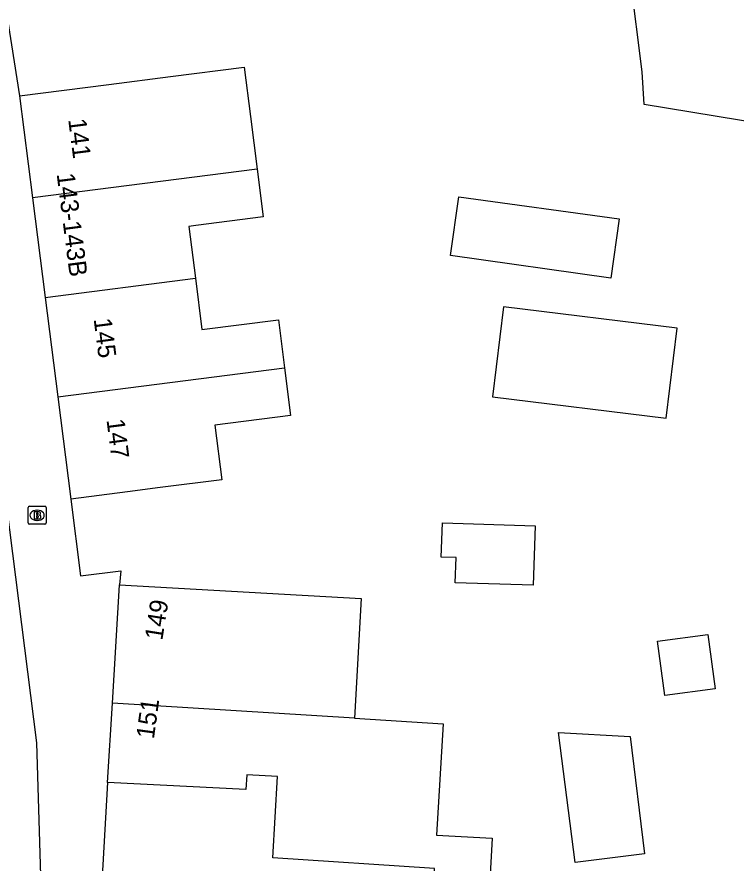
# Model space of a CAD drawing. Extents: x 162880 to 165536, y 384011 to 385179.
# Drawn here: x 164089.35 to 164129.31, y 384381.2 to 384428.17 of the extents above; entities that cross this region are included whole.
import ezdxf

# ---------------------------------------------------------------- set-up
doc = ezdxf.new("R2010")
doc.units = 0
for name, color, linetype in [('IMGEO_Brandkraan', 7, 'Continuous'), ('IMGEO_Fietspad_gesloten', 7, 'Continuous'), ('IMGEO_Groenvoorziening', 7, 'Continuous'), ('IMGEO_Pand', 7, 'Continuous'), ('IMGEO_Pand_nummerreeks', 7, 'Continuous'), ('IMGEO_Voetpad_open', 7, 'Continuous')]:
    doc.layers.add(name, color=color, linetype=linetype)

msp = doc.modelspace()

# ---------------------------------------------------------------- linework, layer by layer
at = {"layer": 'IMGEO_Brandkraan'}
for p, q in [((164089.973, 384400.079), (164089.973, 384400.931)), ((164090.048, 384401.005), (164090.9, 384401.005)), ((164090.461, 384400.785), (164090.486, 384400.785)), ((164090.974, 384400.931), (164090.974, 384400.079)), ((164090.484, 384400.225), (164090.459, 384400.225)), ((164090.9, 384400.005), (164090.048, 384400.005))]:
    msp.add_line(p, q, dxfattribs=at)
for points in [[(164089.973, 384400.079), (164089.973, 384400.931)], [(164090.048, 384401.005), (164090.9, 384401.005)], [(164090.321, 384400.705), (164090.321, 384400.305), (164090.534, 384400.305)], [(164090.552, 384400.705), (164090.321, 384400.705)], [(164090.974, 384400.931), (164090.974, 384400.079)], [(164090.5, 384400.624), (164090.446, 384400.624), (164090.446, 384400.548)], [(164090.446, 384400.548), (164090.499, 384400.548)], [(164090.508, 384400.472), (164090.446, 384400.472), (164090.446, 384400.391)], [(164090.446, 384400.391), (164090.508, 384400.391)], [(164090.9, 384400.005), (164090.048, 384400.005)]]:
    msp.add_lwpolyline(points, dxfattribs=at)
for centre, radius, start, end in [((164090.05, 384400.929), 0.0765, 91.552, 178.448), ((164090.05, 384400.929), 0.0765, 91.552, 178.448), ((164090.556, 384400.56), 0.145, 59.4692, 91.5367), ((164090.898, 384400.929), 0.0765, 1.552, 88.448), ((164090.898, 384400.929), 0.0765, 1.552, 88.448), ((164090.501, 384400.586), 0.0379, 267.8285, 90.9355), ((164090.509, 384400.431), 0.0404, 269.8759, 90.5077), ((164090.54, 384400.556), 0.251, 268.6676, 293.5347), ((164090.581, 384400.607), 0.0922, 285.5137, 58.1501), ((164090.586, 384400.415), 0.105, 301.3115, 78.989), ((164090.05, 384400.081), 0.0765, 181.552, 268.448), ((164090.05, 384400.081), 0.0765, 181.552, 268.448), ((164090.898, 384400.081), 0.0765, 271.552, 358.448), ((164090.898, 384400.081), 0.0765, 271.552, 358.448)]:
    msp.add_arc(centre, radius, start, end, dxfattribs=at)
for centre, major_axis, ratio, start_param, end_param in [((164090.46, 384400.505), (-0.387, 0.002), 0.722429, 4.712389, 7.853982), ((164090.485, 384400.505), (-0.39, 0.002), 0.717154, 1.570796, 4.712389)]:
    msp.add_ellipse(centre, major_axis=major_axis, ratio=ratio, start_param=start_param, end_param=end_param, dxfattribs=at)
at = {"layer": 'IMGEO_Fietspad_gesloten'}
msp.add_lwpolyline([(164086.087, 384422.038), (164090.447, 384387.88), (164090.87, 384373.758), (164091.191, 384365.926)], dxfattribs=at)
at = {"layer": 'IMGEO_Groenvoorziening'}
msp.add_lwpolyline([(164145.356, 384469.986), (164145.887, 384470.06), (164155.592, 384471.533), (164165.736, 384442.742), (164162.253, 384433.098), (164160.408, 384427.248), (164158.786, 384417.467), (164140.315, 384420.67), (164124.202, 384423.309), (164124.098, 384425.125), (164123.444, 384430.282), (164123.033, 384433.709)], dxfattribs=at)
at = {"layer": 'IMGEO_Pand'}
for points in [[(164089.493, 384423.793), (164094.453, 384424.426), (164097.894, 384424.865), (164101.977, 384425.386), (164102.327, 384422.644), (164102.701, 384419.711)], [(164089.493, 384423.793), (164090.217, 384418.12)], [(164102.701, 384419.711), (164090.217, 384418.12)], [(164102.701, 384419.711), (164103.038, 384417.073), (164099.298, 384416.596), (164098.903, 384416.546), (164099.271, 384413.664)], [(164090.217, 384418.12), (164090.922, 384412.599)], [(164113.436, 384414.934), (164113.899, 384418.181), (164122.824, 384416.967), (164122.353, 384413.663), (164113.436, 384414.934)], [(164090.922, 384412.599), (164099.271, 384413.664)], [(164099.271, 384413.664), (164099.634, 384410.819), (164103.883, 384411.362), (164104.225, 384408.684)], [(164090.922, 384412.599), (164091.626, 384407.078)], [(164115.77, 384407.086), (164125.427, 384405.902), (164126.04, 384410.902), (164116.384, 384412.087), (164115.77, 384407.086)], [(164091.626, 384407.078), (164104.225, 384408.684)], [(164104.225, 384408.684), (164104.56, 384406.054), (164100.354, 384405.517), (164100.742, 384402.48), (164097.31, 384402.042), (164095.489, 384401.81), (164092.35, 384401.409)], [(164091.626, 384407.078), (164092.35, 384401.409)], [(164118.039, 384396.619), (164113.707, 384396.761), (164113.753, 384398.164), (164112.932, 384398.19), (164112.994, 384400.082), (164118.147, 384399.913), (164118.039, 384396.619)], [(164094.662, 384390.073), (164095.062, 384396.637)], [(164095.062, 384396.637), (164108.486, 384395.877), (164108.105, 384389.235)], [(164125.355, 384390.494), (164124.953, 384393.513), (164127.747, 384393.886), (164128.15, 384390.866), (164125.355, 384390.494)], [(164094.394, 384385.679), (164094.662, 384390.073)], [(164108.105, 384389.235), (164094.662, 384390.073)], [(164108.105, 384389.235), (164113.032, 384388.928), (164112.667, 384382.749), (164115.762, 384382.577), (164115.557, 384378.894), (164112.464, 384379.056), (164112.561, 384380.903), (164103.582, 384381.486), (164103.827, 384386.009), (164102.12, 384386.102), (164102.075, 384385.283), (164094.394, 384385.679)], [(164124.228, 384381.705), (164120.376, 384381.225), (164119.454, 384388.449), (164123.427, 384388.233), (164124.228, 384381.705)]]:
    msp.add_lwpolyline(points, dxfattribs=at)
at = {"layer": 'IMGEO_Voetpad_open'}
for points in [[(164088.544, 384429.83), (164089.493, 384423.793)], [(164092.35, 384401.409), (164092.895, 384397.137), (164095.127, 384397.422), (164095.062, 384396.637)], [(164094.394, 384385.679), (164093.863, 384376.535)]]:
    msp.add_lwpolyline(points, dxfattribs=at)

# ---------------------------------------------------------------- texts
at = {"layer": 'IMGEO_Pand_nummerreeks'}
for s, rotation, p in [('141', 277.2737, (164092.202, 384422.477)), ('143-143B', 277.2764, (164091.56, 384419.449)), ('145', 277.2764, (164093.615, 384411.398)), ('147', 277.2737, (164094.33, 384405.802)), ('149', 81.0312, (164097.431, 384393.529)), ('151', 82.1982, (164096.963, 384388.054))]:
    msp.add_text(s, height=1, rotation=rotation, dxfattribs=at).set_placement(p)

doc.saveas('drawing.dxf')
